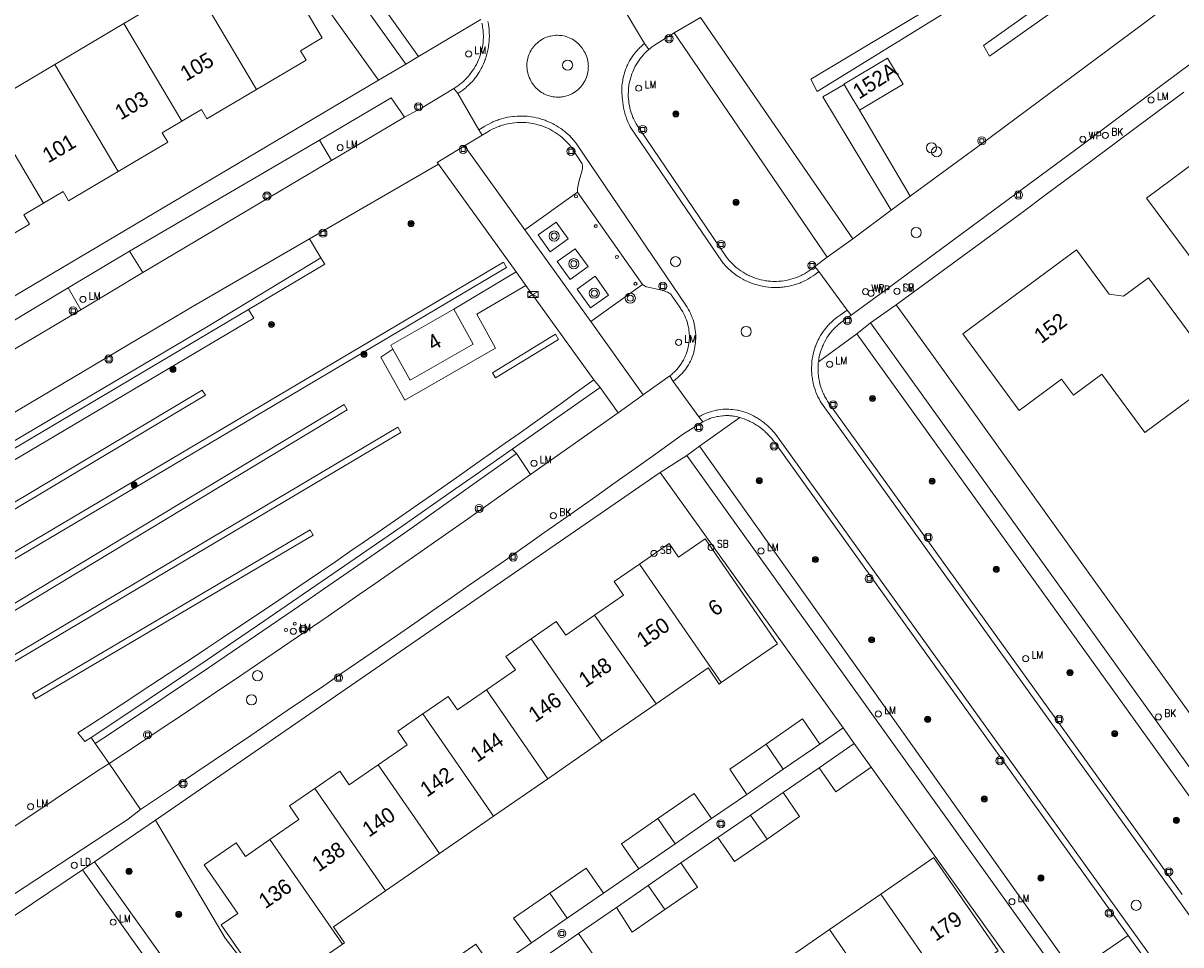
# Model space of a CAD drawing. Header units: metres. Extents: x 138165 to 154469, y 480134 to 494189.
# Tile 790 of 1056: x 145882 to 145977, y 488605 to 488680. Entities that reach past the tile are written whole.
import ezdxf

# ---------------------------------------------------------------- set-up
doc = ezdxf.new("R2010")
doc.units = ezdxf.units.M
doc.header["$LTSCALE"] = 0.001
doc.header["$MEASUREMENT"] = 0
for name, color, linetype, lineweight in [('Level 5', 7, 'Continuous', 0), ('TOP-L-topo objecten punt', 7, 'Continuous', 0), ('TOP-L-topo objecten vlak', 7, 'Continuous', 0), ('TOP-T-topo huisnummering naamgeving', 7, 'Continuous', 0)]:
    doc.layers.add(name, color=color, linetype=linetype, lineweight=lineweight)
doc.styles.add('Style-INTL_ISO', font='INTL_ISO.shx')
doc.styles.add('Style-STANDARD', font='STANDARD.shx')

# ---------------------------------------------------------------- blocks, each defined once
blk = doc.blocks.new('24')
at = {"layer": 'TOP-L-topo objecten punt', "color": 7, "linetype": 'Continuous', "lineweight": 0}
for radius in [0.025, 0.0182, 0.0115, 0.005]:
    blk.add_circle((0, 0), radius, dxfattribs=at)
blk = doc.blocks.new('32')
at = {"layer": 'TOP-L-topo objecten punt', "color": 7, "linetype": 'Continuous', "lineweight": 0}
for p, q in [((0, 0), (-0.0415, 0.025)), ((-0.0415, -0.025), (-0.0415, 0.025)), ((-0.0415, 0.025), (0.0415, 0.025)), ((0, 0), (-0.0415, -0.025)), ((0.0415, 0.025), (0, 0)), ((0.0415, -0.025), (0, 0)), ((0.0415, 0.025), (0.0415, -0.025)), ((-0.0415, -0.025), (0.0415, -0.025))]:
    blk.add_line(p, q, dxfattribs=at)
blk = doc.blocks.new('72')
at = {"layer": 'TOP-L-topo objecten punt', "color": 7, "linetype": 'Continuous', "lineweight": 0}
blk.add_circle((0, 0), 0.025, dxfattribs=at)
at = {"layer": 'TOP-L-topo objecten punt', "color": 7, "linetype": 'Continuous', "lineweight": 0, "style": 'Style-STANDARD'}
blk.add_text('BK', height=0.06, dxfattribs=at).set_placement((0.0483, 0))
blk = doc.blocks.new('*U13')
at = {"layer": 'Level 5', "color": 7, "linetype": 'Continuous', "lineweight": 0}
blk.add_circle((0, 0), 0.0415, dxfattribs=at)
blk = doc.blocks.new('150')
at = {"layer": 'Level 5', "color": 7, "linetype": 'Continuous', "lineweight": 0}
blk.add_blockref('*U13', (0, 0), dxfattribs=at)
blk = doc.blocks.new('39')
at = {"layer": 'TOP-L-topo objecten punt', "color": 7, "linetype": 'Continuous', "lineweight": 0}
for p, q in [((0.0175, 0.0175), (-0.0175, 0.0175)), ((-0.0175, 0.0175), (-0.0175, -0.0175)), ((0.0175, 0.0175), (0.0175, -0.0175)), ((0.0175, -0.0175), (-0.0175, -0.0175))]:
    blk.add_line(p, q, dxfattribs=at)
blk.add_circle((0, 0), 0.0332, dxfattribs=at)
blk = doc.blocks.new('73')
at = {"layer": 'TOP-L-topo objecten punt', "color": 7, "linetype": 'Continuous', "lineweight": 0}
blk.add_circle((0, 0), 0.025, dxfattribs=at)
at = {"layer": 'TOP-L-topo objecten punt', "color": 7, "linetype": 'Continuous', "lineweight": 0, "style": 'Style-STANDARD'}
blk.add_text('WP', height=0.06, dxfattribs=at).set_placement((0.0483, 0))
blk = doc.blocks.new('121')
at = {"layer": 'TOP-L-topo objecten punt', "color": 7, "linetype": 'Continuous', "lineweight": 0}
blk.add_circle((0, 0), 0.025, dxfattribs=at)
at = {"layer": 'TOP-L-topo objecten punt', "color": 7, "linetype": 'Continuous', "lineweight": 0, "style": 'Style-STANDARD'}
blk.add_text('LD', height=0.06, dxfattribs=at).set_placement((0.0483, 0))
blk = doc.blocks.new('16')
at = {"layer": 'TOP-L-topo objecten punt', "color": 7, "linetype": 'Continuous', "lineweight": 0}
blk.add_circle((0, 0), 0.025, dxfattribs=at)
at = {"layer": 'TOP-L-topo objecten punt', "color": 7, "linetype": 'Continuous', "lineweight": 0, "style": 'Style-STANDARD'}
blk.add_text('LM', height=0.06, dxfattribs=at).set_placement((0.0483, 0))
blk = doc.blocks.new('10')
at = {"layer": 'TOP-L-topo objecten punt', "linetype": 'Continuous', "lineweight": 0}
blk.add_circle((0, 0), 0.0125, dxfattribs=at)
blk = doc.blocks.new('175')
at = {"layer": 'TOP-L-topo objecten punt', "color": 7, "linetype": 'Continuous', "lineweight": 0}
blk.add_circle((0, 0), 0.025, dxfattribs=at)
at = {"layer": 'TOP-L-topo objecten punt', "color": 7, "linetype": 'Continuous', "lineweight": 0, "style": 'Style-STANDARD'}
blk.add_text('SB', height=0.06, dxfattribs=at).set_placement((0.0483, 0))
blk = doc.blocks.new('27')
at = {"layer": 'TOP-L-topo objecten punt', "color": 7, "linetype": 'Continuous', "lineweight": 0}
for radius in [0.0415, 0.025]:
    blk.add_circle((0, 0), radius, dxfattribs=at)

msp = doc.modelspace()

# ---------------------------------------------------------------- linework, layer by layer
at = {"layer": 'TOP-L-topo objecten vlak', "flags": 128}
for points in [[(145914.392, 488677.573), (145884.471, 488719.505)], [(145913.339, 488676.942), (145883.333, 488718.867)], [(145990.558, 488699.912), (145974.361, 488688.173), (145960.77, 488678.467), (145961.259, 488677.601), (145977.276, 488688.966), (145991.121, 488699.126), (145990.558, 488699.912)], [(145896.529, 488696.031), (145911.096, 488675.647)], [(145946.573, 488675.703), (145947.116, 488674.694), (145975.16, 488692.011), (145974.653, 488692.73), (145956.872, 488681.879), (145946.573, 488675.703)], [(145901.087, 488674.863), (145905.155, 488677.275), (145904.696, 488678.049), (145906.486, 488679.11), (145900.922, 488688.494), (145895.064, 488685.021)], [(145981.441, 488685.99), (145973.767, 488680.189), (145960.574, 488670.392), (145954.748, 488666.109)], [(145895.064, 488685.021), (145894.883, 488684.913), (145895.699, 488683.537), (145890.203, 488680.279)], [(145895.064, 488685.021), (145901.087, 488674.863)], [(145930.858, 488682.131), (145932.935, 488678.642)], [(145949.884, 488656.335), (145952.633, 488658.332), (145964.455, 488667.068), (145968.821, 488670.311), (145971.052, 488671.972), (145975.51, 488675.299), (145977.738, 488676.965), (145979.964, 488678.633), (145982.189, 488680.302), (145984.413, 488681.973)], [(145919.512, 488680.614), (145914.392, 488677.573)], [(145920.079, 488680.45), (145920.118, 488680.238), (145920.15, 488680.025), (145920.174, 488679.811), (145920.183, 488679.703), (145920.194, 488679.488), (145920.198, 488679.273), (145920.194, 488679.057), (145920.182, 488678.842), (145920.162, 488678.628), (145920.134, 488678.414), (145920.098, 488678.202), (145920.077, 488678.096), (145920.029, 488677.886), (145920.002, 488677.782), (145919.943, 488677.574), (145919.875, 488677.37), (145919.839, 488677.268), (145919.801, 488677.168), (145919.719, 488676.968), (145919.675, 488676.87), (145919.582, 488676.676), (145919.533, 488676.58), (145919.482, 488676.485), (145919.375, 488676.298), (145919.261, 488676.115), (145919.17, 488675.98), (145919.109, 488675.898), (145919.046, 488675.817), (145918.981, 488675.737), (145918.915, 488675.659), (145918.778, 488675.506), (145918.707, 488675.431), (145918.635, 488675.358), (145918.487, 488675.216), (145918.333, 488675.08), (145918.255, 488675.015), (145918.175, 488674.951), (145918.011, 488674.827), (145917.597, 488674.532)], [(145935.359, 488679.507), (145937.538, 488680.789)], [(145950.021, 488662.617), (145937.538, 488680.789)], [(145890.203, 488680.279), (145884.525, 488676.912)], [(145890.203, 488680.279), (145894.951, 488672.271)], [(145917.287, 488674.95), (145917.375, 488675.005), (145917.459, 488675.06), (145917.542, 488675.117), (145917.624, 488675.176), (145917.705, 488675.236), (145917.784, 488675.297), (145917.863, 488675.361), (145917.94, 488675.426), (145918.09, 488675.56), (145918.163, 488675.629), (145918.235, 488675.7), (145918.305, 488675.772), (145918.374, 488675.846), (145918.441, 488675.92), (145918.507, 488675.997), (145918.571, 488676.074), (145918.634, 488676.153), (145918.714, 488676.258), (145918.773, 488676.339), (145918.886, 488676.503), (145918.94, 488676.587), (145919.043, 488676.758), (145919.092, 488676.845), (145919.139, 488676.933), (145919.228, 488677.111), (145919.309, 488677.293), (145919.384, 488677.478), (145919.451, 488677.666), (145919.51, 488677.857), (145919.537, 488677.953), (145919.584, 488678.147), (145919.605, 488678.244), (145919.624, 488678.342), (145919.656, 488678.539), (145919.68, 488678.737), (145919.689, 488678.837), (145919.696, 488678.936), (145919.705, 488679.136), (145919.705, 488679.335), (145919.702, 488679.435), (145919.69, 488679.634), (145919.681, 488679.733), (145919.67, 488679.833), (145919.642, 488680.03), (145919.626, 488680.128), (145919.586, 488680.324)], [(145933.282, 488678.152), (145933.357, 488678.216), (145933.511, 488678.338), (145933.67, 488678.455), (145933.758, 488678.515), (145935.359, 488679.507)], [(145935.359, 488679.507), (145947.936, 488661.112)], [(145923.354, 488677.433), (145923.323, 488677.295), (145923.3, 488677.155), (145923.285, 488677.015), (145923.278, 488676.874), (145923.279, 488676.732), (145923.288, 488676.591), (145923.305, 488676.451), (145923.33, 488676.312), (145923.345, 488676.243), (145923.382, 488676.106), (145923.426, 488675.972), (145923.478, 488675.84), (145923.537, 488675.712), (145923.569, 488675.649), (145923.603, 488675.587), (145923.696, 488675.429), (145923.734, 488675.369), (145923.815, 488675.253), (145923.902, 488675.142), (145923.996, 488675.036), (145924.045, 488674.985), (145924.147, 488674.887), (145924.2, 488674.841), (145924.31, 488674.752), (145924.367, 488674.71), (145924.484, 488674.631), (145924.606, 488674.559), (145924.668, 488674.525), (145924.731, 488674.493), (145924.795, 488674.463), (145924.86, 488674.435), (145924.992, 488674.384), (145925.127, 488674.341), (145925.195, 488674.322), (145925.333, 488674.291), (145925.402, 488674.278), (145925.542, 488674.258), (145925.683, 488674.246), (145925.754, 488674.243), (145925.895, 488674.243), (145926.037, 488674.251), (145926.107, 488674.258), (145926.247, 488674.278), (145926.386, 488674.306), (145926.522, 488674.342), (145926.657, 488674.385), (145926.789, 488674.436), (145926.854, 488674.464), (145926.918, 488674.494), (145926.981, 488674.526), (145927.104, 488674.595), (145927.165, 488674.632), (145927.282, 488674.711), (145927.339, 488674.754), (145927.449, 488674.842), (145927.502, 488674.889), (145927.604, 488674.987), (145927.653, 488675.038), (145927.7, 488675.09), (145927.791, 488675.199), (145927.875, 488675.313), (145927.952, 488675.431), (145927.988, 488675.492), (145928.056, 488675.616), (145928.116, 488675.744), (145928.169, 488675.875), (145928.214, 488676.009), (145928.234, 488676.077), (145928.252, 488676.146), (145928.281, 488676.284), (145928.303, 488676.424), (145928.317, 488676.564), (145928.321, 488676.635), (145928.324, 488676.776), (145928.322, 488676.847), (145928.318, 488676.918), (145928.304, 488677.058), (145928.282, 488677.198), (145928.252, 488677.336), (145928.215, 488677.473), (145928.17, 488677.607), (145928.117, 488677.738), (145928.057, 488677.866), (145927.99, 488677.991), (145927.875, 488678.177), (145927.836, 488678.236), (145927.752, 488678.35), (145927.663, 488678.459), (145927.567, 488678.563), (145927.517, 488678.613), (145927.413, 488678.709), (145927.359, 488678.754), (145927.247, 488678.841), (145927.13, 488678.921), (145927.009, 488678.994), (145926.947, 488679.028), (145926.884, 488679.06), (145926.756, 488679.119), (145926.624, 488679.171), (145926.557, 488679.194), (145926.49, 488679.215), (145926.422, 488679.234), (145926.284, 488679.267), (145926.145, 488679.292), (145926.075, 488679.301), (145925.934, 488679.314), (145925.793, 488679.319), (145925.652, 488679.316), (145925.511, 488679.305), (145925.371, 488679.286), (145925.232, 488679.259), (145925.163, 488679.243), (145925.027, 488679.204), (145924.96, 488679.182), (145924.828, 488679.132), (145924.763, 488679.104), (145924.635, 488679.043), (145924.511, 488678.975), (145924.391, 488678.9), (145924.333, 488678.86), (145924.22, 488678.775), (145924.165, 488678.73), (145924.112, 488678.684), (145924.009, 488678.587), (145923.912, 488678.484), (145923.866, 488678.431), (145923.821, 488678.376), (145923.736, 488678.263), (145923.696, 488678.205), (145923.621, 488678.085), (145923.553, 488677.961), (145923.492, 488677.833), (145923.439, 488677.703), (145923.393, 488677.569), (145923.372, 488677.501), (145923.354, 488677.433)], [(145947.237, 488659.925), (145946.933, 488659.692), (145946.85, 488659.63), (145946.766, 488659.57), (145946.595, 488659.455), (145946.42, 488659.346), (145946.331, 488659.295), (145946.149, 488659.197), (145946.057, 488659.15), (145945.964, 488659.106), (145945.776, 488659.022), (145945.68, 488658.983), (145945.487, 488658.91), (145945.39, 488658.877), (145945.219, 488658.826), (145945.013, 488658.772), (145944.91, 488658.748), (145944.702, 488658.706), (145944.492, 488658.672), (145944.387, 488658.658), (145944.281, 488658.646), (145944.176, 488658.636), (145944.07, 488658.628), (145943.858, 488658.618), (145943.645, 488658.615), (145943.539, 488658.617), (145943.327, 488658.627), (145943.115, 488658.645), (145942.904, 488658.67), (145942.799, 488658.686), (145942.59, 488658.724), (145942.383, 488658.769), (145942.177, 488658.822), (145941.974, 488658.883), (145941.773, 488658.952), (145941.673, 488658.989), (145941.574, 488659.028), (145941.379, 488659.111), (145941.187, 488659.202), (145941.092, 488659.25), (145940.999, 488659.3), (145940.814, 488659.405), (145940.723, 488659.46), (145940.633, 488659.517), (145940.457, 488659.635), (145940.286, 488659.76), (145940.202, 488659.825), (145940.037, 488659.96), (145939.957, 488660.029), (145939.801, 488660.173), (145939.724, 488660.247), (145939.576, 488660.399), (145939.434, 488660.557), (145939.365, 488660.638), (145939.298, 488660.72), (145931.761, 488671.817), (145931.669, 488672.005), (145931.578, 488672.208), (145931.495, 488672.413), (145931.42, 488672.622), (145931.385, 488672.727), (145931.321, 488672.939), (145931.291, 488673.046), (145931.264, 488673.154), (145931.215, 488673.37), (145931.174, 488673.588), (145931.141, 488673.807), (145931.116, 488674.028), (145931.099, 488674.249), (145931.088, 488674.357), (145931.075, 488674.555), (145931.07, 488674.753), (145931.07, 488674.852), (145931.073, 488674.951), (145931.083, 488675.149), (145931.102, 488675.347), (145931.114, 488675.445), (145931.145, 488675.641), (145931.163, 488675.739), (145931.183, 488675.836), (145931.23, 488676.029), (145931.256, 488676.125), (145931.314, 488676.315), (145931.379, 488676.502), (145931.452, 488676.686), (145931.491, 488676.778), (145931.533, 488676.868), (145931.575, 488676.957), (145931.62, 488677.046), (145931.715, 488677.22), (145931.816, 488677.391), (145931.925, 488677.557), (145932.04, 488677.718), (145932.161, 488677.875), (145932.289, 488678.027), (145932.355, 488678.101), (145932.423, 488678.174), (145932.492, 488678.245), (145932.562, 488678.315), (145932.634, 488678.383), (145932.707, 488678.45), (145932.782, 488678.516), (145932.858, 488678.58), (145932.935, 488678.642)], [(145932.935, 488678.642), (145933.282, 488678.152)], [(145914.392, 488677.573), (145913.339, 488676.942)], [(145946.923, 488660.334), (145946.645, 488660.121), (145946.565, 488660.062), (145946.401, 488659.948), (145946.317, 488659.893), (145946.233, 488659.841), (145946.06, 488659.74), (145945.884, 488659.647), (145945.794, 488659.603), (145945.613, 488659.52), (145945.428, 488659.445), (145945.335, 488659.41), (145945.146, 488659.346), (145944.954, 488659.29), (145944.761, 488659.241), (145944.565, 488659.2), (145944.369, 488659.167), (145944.171, 488659.142), (145943.972, 488659.125), (145943.773, 488659.116), (145943.673, 488659.114), (145943.474, 488659.117), (145943.274, 488659.128), (145943.076, 488659.147), (145942.977, 488659.159), (145942.878, 488659.174), (145942.682, 488659.208), (145942.487, 488659.251), (145942.39, 488659.275), (145942.198, 488659.329), (145942.008, 488659.391), (145941.821, 488659.46), (145941.637, 488659.537), (145941.546, 488659.578), (145941.456, 488659.621), (145941.367, 488659.666), (145941.191, 488659.761), (145941.105, 488659.811), (145941.02, 488659.863), (145940.852, 488659.971), (145940.77, 488660.028), (145940.61, 488660.147), (145940.531, 488660.208), (145940.454, 488660.271), (145940.378, 488660.336), (145940.23, 488660.47), (145940.088, 488660.61), (145939.951, 488660.755), (145939.885, 488660.83), (145939.758, 488660.983), (145939.664, 488661.104), (145932.515, 488671.638), (145932.403, 488671.8), (145932.298, 488671.967), (145932.248, 488672.052), (145932.153, 488672.225), (145932.109, 488672.313), (145932.024, 488672.491), (145931.985, 488672.582), (145931.912, 488672.765), (145931.846, 488672.951), (145931.788, 488673.139), (145931.738, 488673.33), (145931.716, 488673.426), (145931.677, 488673.62), (145931.646, 488673.814), (145931.634, 488673.912), (145931.615, 488674.109), (145931.604, 488674.305), (145931.601, 488674.503), (145931.606, 488674.7), (145931.612, 488674.798), (145931.629, 488674.995), (145931.654, 488675.19), (145931.687, 488675.385), (145931.728, 488675.578), (145931.751, 488675.673), (145931.804, 488675.864), (145931.833, 488675.958), (145931.897, 488676.144), (145931.968, 488676.328), (145932.047, 488676.509), (145932.089, 488676.598), (145932.179, 488676.774), (145932.226, 488676.86), (145932.276, 488676.946), (145932.379, 488677.113), (145932.49, 488677.277), (145932.547, 488677.357), (145932.606, 488677.436), (145932.73, 488677.59), (145932.794, 488677.665), (145932.926, 488677.811), (145932.994, 488677.882), (145933.064, 488677.952), (145933.135, 488678.02), (145933.282, 488678.152)], [(145884.525, 488676.912), (145878.848, 488673.546)], [(145889.733, 488668.13), (145884.525, 488676.912)], [(145911.096, 488675.647), (145913.339, 488676.942)], [(145950.585, 488673.17), (145954.167, 488675.294), (145952.892, 488677.444), (145949.297, 488675.312), (145949.311, 488675.289)], [(145911.096, 488675.647), (145826.8, 488625.677)], [(145894.951, 488672.271), (145896.558, 488673.224), (145897.017, 488672.45), (145901.087, 488674.863)], [(145917.287, 488674.95), (145914.698, 488673.392), (145913.244, 488672.586)], [(145917.597, 488674.532), (145917.287, 488674.95)], [(145949.311, 488675.289), (145947.575, 488674.253), (145953.183, 488664.95)], [(145950.585, 488673.17), (145949.785, 488674.49), (145949.311, 488675.289)], [(145906.261, 488670.716), (145912.143, 488674.183), (145913.244, 488672.586)], [(145917.597, 488674.532), (145919.344, 488671.57)], [(145953.591, 488657.183), (145960.117, 488661.972), (145963.921, 488664.78), (145965.821, 488666.186), (145969.617, 488669.004), (145973.409, 488671.827), (145977.196, 488674.658)], [(145883.596, 488665.539), (145878.848, 488673.546)], [(145954.748, 488666.109), (145950.585, 488673.17)], [(145980.904, 488670.996), (145981.209, 488670.587), (145979.446, 488669.272), (145979.141, 488669.681), (145974.13, 488665.943), (145979.393, 488658.889), (145987.728, 488665.107), (145990.775, 488667.38), (145986.589, 488672.992), (145983.383, 488670.6), (145982.307, 488672.043), (145980.904, 488670.996)], [(145889.733, 488668.13), (145893.801, 488670.542), (145893.342, 488671.317), (145894.951, 488672.271)], [(145913.244, 488672.586), (145907.253, 488669.051)], [(145919.344, 488671.57), (145919.734, 488671.797), (145919.825, 488671.854), (145920.01, 488671.962), (145920.198, 488672.063), (145920.391, 488672.156), (145920.488, 488672.201), (145920.685, 488672.284), (145920.886, 488672.359), (145920.987, 488672.394), (145921.191, 488672.458), (145921.398, 488672.515), (145921.606, 488672.564), (145921.711, 488672.585), (145921.922, 488672.622), (145922.134, 488672.651), (145922.24, 488672.663), (145922.453, 488672.68), (145922.667, 488672.689), (145922.774, 488672.691), (145922.988, 488672.688), (145923.202, 488672.677), (145923.309, 488672.669), (145923.521, 488672.646), (145923.628, 488672.631), (145923.839, 488672.597), (145924.049, 488672.554), (145924.257, 488672.504), (145924.463, 488672.446), (145924.565, 488672.414), (145924.767, 488672.344), (145924.867, 488672.307), (145925.066, 488672.226), (145925.141, 488672.193), (145925.333, 488672.102), (145925.428, 488672.054), (145925.521, 488672.004), (145925.706, 488671.899), (145925.887, 488671.787), (145926.063, 488671.668), (145926.149, 488671.606), (145926.234, 488671.542), (145926.401, 488671.411), (145926.483, 488671.343), (145926.642, 488671.202), (145926.795, 488671.055), (145926.87, 488670.979), (145927.015, 488670.824), (145927.085, 488670.745), (145927.154, 488670.664), (145927.287, 488670.498), (145927.414, 488670.327), (145927.468, 488670.25), (145936.379, 488657.086), (145936.431, 488657.005), (145936.53, 488656.839), (145936.622, 488656.669), (145936.707, 488656.496), (145936.747, 488656.408), (145936.821, 488656.23), (145936.855, 488656.139), (145936.918, 488655.957), (145936.973, 488655.772), (145936.998, 488655.678), (145937.02, 488655.585), (145937.06, 488655.396), (145937.077, 488655.301), (145937.105, 488655.11), (145937.125, 488654.918), (145937.137, 488654.725), (145937.141, 488654.532), (145937.14, 488654.435), (145937.132, 488654.242), (145937.116, 488654.05), (145937.105, 488653.954), (145937.077, 488653.763), (145937.041, 488653.573), (145937.02, 488653.479), (145936.973, 488653.292), (145936.918, 488653.107), (145936.855, 488652.925), (145936.784, 488652.745), (145936.707, 488652.568), (145936.634, 488652.419), (145936.543, 488652.26), (145936.444, 488652.105), (145936.393, 488652.029), (145936.285, 488651.88), (145936.228, 488651.808), (145936.111, 488651.667), (145935.987, 488651.531), (145935.923, 488651.465), (145935.791, 488651.338), (145935.667, 488651.228), (145935.281, 488650.908)], [(145919.617, 488671.12), (145919.949, 488671.321), (145920.074, 488671.4), (145920.162, 488671.453), (145920.25, 488671.503), (145920.43, 488671.599), (145920.522, 488671.645), (145920.707, 488671.73), (145920.801, 488671.77), (145920.991, 488671.844), (145921.087, 488671.879), (145921.281, 488671.942), (145921.379, 488671.971), (145921.577, 488672.022), (145921.676, 488672.045), (145921.876, 488672.085), (145922.078, 488672.117), (145922.28, 488672.141), (145922.484, 488672.157), (145922.688, 488672.165), (145922.892, 488672.165), (145923.096, 488672.157), (145923.198, 488672.15), (145923.401, 488672.13), (145923.603, 488672.103), (145923.704, 488672.086), (145923.904, 488672.046), (145924.102, 488671.999), (145924.201, 488671.972), (145924.299, 488671.943), (145924.493, 488671.881), (145924.684, 488671.81), (145924.779, 488671.772), (145924.966, 488671.691), (145925.15, 488671.602), (145925.33, 488671.506), (145925.419, 488671.455), (145925.593, 488671.349), (145925.763, 488671.236), (145925.846, 488671.177), (145926.009, 488671.054), (145926.167, 488670.925), (145926.244, 488670.858), (145926.394, 488670.72), (145926.539, 488670.575), (145926.609, 488670.501), (145926.745, 488670.349), (145926.874, 488670.192), (145926.937, 488670.111), (145927.815, 488668.765), (145927.84, 488668.656), (145927.85, 488668.524), (145927.844, 488668.409), (145927.814, 488668.242), (145927.547, 488667.279), (145927.454, 488666.879), (145927.437, 488666.748), (145927.433, 488666.648), (145927.431, 488666.508), (145927.435, 488666.437)], [(145918.167, 488670.242), (145919.617, 488671.12)], [(145919.617, 488671.12), (145919.344, 488671.57)], [(145906.261, 488670.716), (145890.668, 488661.594)], [(145907.253, 488669.051), (145906.261, 488670.716)], [(145916.021, 488668.73), (145915.909, 488668.887), (145918.167, 488670.242)], [(145923.122, 488663.34), (145918.167, 488670.242)], [(145907.253, 488669.051), (145891.743, 488659.858)], [(145883.596, 488665.539), (145885.204, 488666.492), (145885.663, 488665.718), (145889.733, 488668.13)], [(145905.446, 488662.611), (145916.021, 488668.73)], [(145916.021, 488668.73), (145922.393, 488659.889)], [(145927.435, 488666.437), (145923.122, 488663.34)], [(145927.435, 488666.437), (145932.78, 488658.873)], [(145953.183, 488664.95), (145954.748, 488666.109)], [(145878.378, 488661.398), (145882.446, 488663.81), (145881.987, 488664.585), (145883.596, 488665.539)], [(145953.183, 488664.95), (145950.021, 488662.617)], [(145928.524, 488655.817), (145923.122, 488663.34)], [(145925.201, 488661.539), (145926.675, 488662.598), (145925.674, 488663.992), (145924.2, 488662.933), (145925.201, 488661.539)], [(145905.446, 488662.611), (145895.938, 488657.109), (145849.023, 488629.267)], [(145906.376, 488661.052), (145905.446, 488662.611)], [(145950.021, 488662.617), (145947.936, 488661.112)], [(145885.621, 488658.595), (145890.668, 488661.594)], [(145890.668, 488661.594), (145891.743, 488659.858)], [(145928.303, 488660.331), (145927.25, 488661.797), (145925.776, 488660.739), (145926.828, 488659.273), (145928.303, 488660.331)], [(145974.305, 488659.419), (145972.255, 488657.903), (145971.065, 488658.081), (145968.39, 488661.7), (145959.063, 488654.803), (145963.7, 488648.531), (145967.158, 488651.088), (145968.133, 488649.769), (145970.465, 488651.493), (145974.008, 488646.701), (145980.28, 488651.338), (145974.305, 488659.419)], [(145906.376, 488661.052), (145896.989, 488655.347), (145850.008, 488627.59)], [(145921.362, 488660.694), (145921.616, 488660.264), (145879.619, 488635.384), (145879.365, 488635.814), (145921.362, 488660.694)], [(145900.421, 488656.81), (145906.689, 488660.527), (145906.376, 488661.052)], [(145947.936, 488661.112), (145946.923, 488660.334)], [(145891.743, 488659.858), (145886.671, 488656.776)], [(145922.393, 488659.889), (145917.274, 488656.832)], [(145923.189, 488658.784), (145922.393, 488659.889)], [(145928.871, 488659.539), (145927.397, 488658.481), (145928.505, 488656.937), (145929.979, 488657.996), (145928.871, 488659.539)], [(145946.923, 488660.334), (145947.237, 488659.925)], [(145949.577, 488656.758), (145947.237, 488659.925)], [(145885.621, 488658.595), (145870.047, 488649.243)], [(145886.671, 488656.776), (145885.621, 488658.595)], [(145912.286, 488653.561), (145911.283, 488652.896), (145913.249, 488649.368), (145920.707, 488653.648), (145919.163, 488656.419), (145923.189, 488658.784)], [(145923.189, 488658.784), (145928.768, 488651.042)], [(145928.524, 488655.817), (145932.78, 488658.873)], [(145932.78, 488658.873), (145932.864, 488658.8), (145932.976, 488658.73), (145933.081, 488658.681), (145933.243, 488658.63), (145934.219, 488658.416), (145934.616, 488658.312), (145934.74, 488658.266), (145934.83, 488658.223), (145934.955, 488658.159), (145935.077, 488658.086), (145935.82, 488656.989), (145935.876, 488656.912), (145935.927, 488656.838), (145936.024, 488656.687), (145936.07, 488656.61), (145936.157, 488656.453), (145936.236, 488656.292), (145936.309, 488656.128), (145936.374, 488655.961), (145936.431, 488655.79), (145936.457, 488655.705), (145936.503, 488655.531), (145936.523, 488655.443), (145936.558, 488655.267), (145936.572, 488655.179), (145936.584, 488655.09), (145936.603, 488654.911), (145936.609, 488654.822), (145936.616, 488654.642), (145936.616, 488654.552), (145936.614, 488654.463), (145936.605, 488654.283), (145936.597, 488654.194), (145936.576, 488654.016), (145936.546, 488653.838), (145936.529, 488653.75), (145936.488, 488653.576), (145936.439, 488653.403), (145936.382, 488653.232), (145936.351, 488653.148), (145936.284, 488652.982), (145936.247, 488652.9), (145936.168, 488652.739), (145936.126, 488652.659), (145936.037, 488652.503), (145935.99, 488652.427), (145935.941, 488652.352), (145935.838, 488652.205), (145935.729, 488652.062), (145935.672, 488651.993), (145935.613, 488651.925), (145935.492, 488651.792), (145935.429, 488651.728), (145935.365, 488651.666), (145935.232, 488651.545), (145935.164, 488651.487), (145935.094, 488651.43), (145935.023, 488651.375)], [(145850.356, 488627.129), (145843.951, 488623.448), (145844.336, 488622.638), (145900.857, 488656.108), (145900.421, 488656.81)], [(145850.356, 488627.129), (145900.421, 488656.81)], [(145871.03, 488647.547), (145886.671, 488656.776)], [(145917.274, 488656.832), (145912.114, 488653.87), (145912.286, 488653.561)], [(145917.274, 488656.832), (145918.866, 488653.975), (145913.706, 488651.014), (145912.286, 488653.561)], [(145949.577, 488656.758), (145948.99, 488656.344), (145948.822, 488656.229), (145948.74, 488656.169), (145948.579, 488656.044), (145948.5, 488655.979), (145948.423, 488655.913), (145948.272, 488655.776), (145948.127, 488655.633), (145948.056, 488655.559), (145947.987, 488655.484), (145947.92, 488655.408), (145947.789, 488655.251), (145947.726, 488655.171), (145947.605, 488655.007), (145947.491, 488654.839), (145947.436, 488654.753), (145947.383, 488654.666), (145947.282, 488654.489), (145947.234, 488654.399), (145947.188, 488654.308), (145947.101, 488654.123), (145947.022, 488653.936), (145946.985, 488653.841), (145946.95, 488653.745), (145946.885, 488653.552), (145946.828, 488653.356), (145946.779, 488653.159), (145946.738, 488652.959), (145946.72, 488652.859), (145946.704, 488652.758), (145946.679, 488652.556), (145946.661, 488652.353), (145946.655, 488652.251), (145946.65, 488652.066), (145946.649, 488651.962), (145946.652, 488651.755), (145946.664, 488651.548), (145946.673, 488651.445), (145946.696, 488651.239), (145946.711, 488651.136), (145946.728, 488651.034), (145946.767, 488650.831), (145946.79, 488650.729), (145946.815, 488650.629), (145946.869, 488650.429), (145946.932, 488650.231), (145946.966, 488650.133), (145947.002, 488650.036), (145947.08, 488649.844), (145947.165, 488649.655), (145947.257, 488649.469), (145947.357, 488649.287), (145947.463, 488649.109), (145977.741, 488606.967)], [(145949.884, 488656.335), (145949.577, 488656.758)], [(145953.591, 488657.183), (145951.483, 488655.711)], [(145984.497, 488614.175), (145968.722, 488636.118), (145956.659, 488652.939), (145953.591, 488657.183)], [(145932.833, 488649.816), (145928.524, 488655.817)], [(145947.21, 488652.513), (145947.23, 488652.663), (145947.246, 488652.76), (145947.283, 488652.951), (145947.328, 488653.141), (145947.381, 488653.329), (145947.41, 488653.422), (145947.475, 488653.607), (145947.546, 488653.788), (145947.585, 488653.878), (145947.625, 488653.967), (145947.712, 488654.142), (145947.805, 488654.313), (145947.906, 488654.481), (145947.958, 488654.563), (145948.069, 488654.724), (145948.186, 488654.88), (145948.309, 488655.031), (145948.373, 488655.105), (145948.438, 488655.178), (145948.505, 488655.249), (145948.644, 488655.387), (145948.715, 488655.454), (145948.787, 488655.519), (145948.861, 488655.583), (145949.012, 488655.706), (145949.169, 488655.823), (145949.249, 488655.879), (145949.33, 488655.933), (145949.884, 488656.335)], [(145950.364, 488654.821), (145951.483, 488655.711)], [(145951.483, 488655.711), (145982.385, 488612.679)], [(145925.878, 488654.346), (145920.714, 488651.191), (145920.454, 488651.617), (145925.618, 488654.772), (145925.878, 488654.346)], [(145947.21, 488652.513), (145950.364, 488654.821)], [(145981.248, 488611.858), (145950.364, 488654.821)], [(145977.073, 488608.792), (145948.074, 488649.109), (145947.963, 488649.274), (145947.859, 488649.442), (145947.809, 488649.528), (145947.716, 488649.703), (145947.671, 488649.792), (145947.629, 488649.881), (145947.549, 488650.063), (145947.477, 488650.247), (145947.444, 488650.341), (145947.383, 488650.529), (145947.33, 488650.72), (145947.285, 488650.913), (145947.247, 488651.108), (145947.218, 488651.304), (145947.206, 488651.403), (145947.196, 488651.501), (145947.188, 488651.6), (145947.182, 488651.699), (145947.177, 488651.897), (145947.179, 488652.095), (145947.189, 488652.293), (145947.197, 488652.392), (145947.21, 488652.513)], [(145928.768, 488651.042), (145927.229, 488649.931), (145926.082, 488649.107), (145924.935, 488648.284), (145923.786, 488647.463), (145922.636, 488646.643), (145921.485, 488645.825), (145919.18, 488644.194), (145918.025, 488643.381), (145915.713, 488641.76), (145913.396, 488640.145), (145911.074, 488638.537), (145909.912, 488637.736), (145908.748, 488636.936), (145907.583, 488636.138), (145906.418, 488635.341), (145905.251, 488634.546), (145902.913, 488632.961), (145901.743, 488632.171), (145899.399, 488630.596), (145898.225, 488629.811), (145897.05, 488629.028), (145895.874, 488628.246), (145894.697, 488627.466), (145892.34, 488625.911), (145889.978, 488624.363), (145888.795, 488623.591), (145887.612, 488622.821), (145886.427, 488622.053), (145887.003, 488621.351), (145887.527, 488621.674)], [(145928.768, 488651.042), (145929.307, 488650.404)], [(145935.023, 488651.375), (145932.859, 488649.821), (145932.833, 488649.816)], [(145935.023, 488651.375), (145935.281, 488650.908)], [(145935.281, 488650.908), (145937.391, 488647.999)], [(145861.265, 488629.087), (145896.631, 488650.199), (145896.887, 488649.769), (145861.521, 488628.657), (145861.265, 488629.087)], [(145929.307, 488650.404), (145922.079, 488645.341)], [(145929.307, 488650.404), (145930.777, 488648.33)], [(145930.777, 488648.33), (145932.833, 488649.816)], [(145868.119, 488624.796), (145868.377, 488624.368), (145908.532, 488648.571), (145908.274, 488648.999), (145868.119, 488624.796)], [(145930.777, 488648.33), (145923.575, 488643.265)], [(145937.391, 488647.999), (145937.474, 488648.047), (145937.558, 488648.092), (145937.643, 488648.136), (145937.815, 488648.219), (145937.991, 488648.294), (145938.08, 488648.329), (145938.17, 488648.362), (145938.351, 488648.423), (145938.443, 488648.45), (145938.628, 488648.499), (145938.815, 488648.54), (145938.909, 488648.558), (145939.003, 488648.573), (145939.193, 488648.599), (145939.383, 488648.616), (145939.478, 488648.622), (145939.67, 488648.627), (145939.861, 488648.625), (145940.052, 488648.614), (145940.147, 488648.606), (145940.337, 488648.583), (145940.526, 488648.553), (145940.62, 488648.535), (145940.713, 488648.515), (145940.899, 488648.468), (145940.991, 488648.442), (145941.082, 488648.415), (145941.173, 488648.385), (145941.353, 488648.32), (145941.53, 488648.247), (145941.617, 488648.208), (145941.703, 488648.167), (145941.874, 488648.08), (145942.04, 488647.985), (145942.122, 488647.936), (145942.451, 488647.723), (145942.622, 488647.604), (145942.789, 488647.478), (145942.95, 488647.345), (145943.029, 488647.277), (145943.107, 488647.207), (145943.183, 488647.136), (145943.258, 488647.063), (145943.403, 488646.913), (145943.474, 488646.836), (145943.61, 488646.678), (145943.721, 488646.54), (145974.309, 488603.987)], [(145937.727, 488647.59), (145937.883, 488647.674), (145938.043, 488647.751), (145938.124, 488647.786), (145938.206, 488647.82), (145938.289, 488647.852), (145938.456, 488647.911), (145938.541, 488647.937), (145938.712, 488647.984), (145938.884, 488648.023), (145938.972, 488648.04), (145939.147, 488648.067), (145939.323, 488648.087), (145939.411, 488648.093), (145939.588, 488648.101), (145939.677, 488648.102), (145939.854, 488648.097), (145939.943, 488648.092), (145940.119, 488648.076), (145940.207, 488648.064), (145940.295, 488648.051), (145940.469, 488648.019), (145940.556, 488648), (145940.642, 488647.979), (145940.765, 488647.945)], [(145877.667, 488625.803), (145912.939, 488646.714), (145912.685, 488647.144), (145877.413, 488626.233), (145877.667, 488625.803)], [(145937.727, 488647.59), (145937.575, 488647.499), (145937.5, 488647.451), (145937.427, 488647.401), (145936.14, 488646.596), (145933.37, 488644.616), (145930.414, 488642.514), (145928.935, 488641.465), (145927.454, 488640.418), (145924.489, 488638.329), (145921.52, 488636.246), (145918.546, 488634.17), (145917.057, 488633.134), (145915.567, 488632.1), (145914.076, 488631.068), (145912.584, 488630.037), (145911.091, 488629.008), (145908.101, 488626.955), (145906.604, 488625.931), (145903.608, 488623.888), (145900.606, 488621.851), (145899.104, 488620.835), (145897.601, 488619.821), (145894.591, 488617.798), (145891.576, 488615.781)], [(145937.391, 488647.999), (145937.727, 488647.59)], [(145937.451, 488645.584), (145940.765, 488647.945)], [(145940.765, 488647.945), (145940.92, 488647.896), (145941.116, 488647.827), (145941.309, 488647.75), (145941.404, 488647.709), (145941.498, 488647.666), (145941.592, 488647.621), (145941.685, 488647.574), (145941.777, 488647.526), (145941.868, 488647.476), (145941.958, 488647.424), (145942.047, 488647.37), (145942.135, 488647.315), (145942.222, 488647.258), (145942.392, 488647.139), (145942.558, 488647.014), (145942.718, 488646.882), (145942.797, 488646.814), (145942.874, 488646.744), (145943.024, 488646.6), (145943.097, 488646.526), (145943.168, 488646.451), (145943.307, 488646.296), (145943.374, 488646.217), (145943.503, 488646.054), (145943.626, 488645.887), (145972.63, 488605.429)], [(145922.079, 488645.341), (145919.023, 488643.2), (145917.459, 488642.108), (145915.894, 488641.018), (145912.76, 488638.842), (145909.622, 488636.673), (145906.479, 488634.51), (145904.906, 488633.432), (145901.756, 488631.279), (145898.602, 488629.133), (145897.023, 488628.062), (145893.862, 488625.926), (145892.28, 488624.861), (145890.697, 488623.797), (145887.527, 488621.674)], [(145922.437, 488644.999), (145922.079, 488645.341)], [(145936.395, 488644.83), (145937.451, 488645.584)], [(145937.451, 488645.584), (145968.185, 488602.367)], [(145887.847, 488621.185), (145889.103, 488622.017), (145890.358, 488622.851), (145892.865, 488624.524), (145894.117, 488625.363), (145896.618, 488627.046), (145899.113, 488628.735), (145901.605, 488630.431), (145904.092, 488632.134), (145905.333, 488632.988), (145906.574, 488633.843), (145909.052, 488635.559), (145911.525, 488637.282), (145913.994, 488639.011), (145916.458, 488640.746), (145917.688, 488641.617), (145920.145, 488643.362), (145921.372, 488644.237), (145922.437, 488644.999)], [(145923.575, 488643.265), (145922.437, 488644.999)], [(145936.395, 488644.83), (145934.217, 488643.431)], [(145968.185, 488602.367), (145967.281, 488601.73), (145936.395, 488644.83)], [(145892.785, 488614.902), (145934.217, 488643.431)], [(145934.217, 488643.431), (145949.232, 488622.461)], [(145923.575, 488643.265), (145920.946, 488641.398), (145918.415, 488639.611), (145917.148, 488638.72), (145914.61, 488636.943), (145913.339, 488636.057), (145910.795, 488634.29), (145909.521, 488633.409), (145906.969, 488631.651), (145905.692, 488630.775), (145904.413, 488629.901), (145901.853, 488628.156), (145899.288, 488626.419), (145898.003, 488625.552), (145895.432, 488623.825), (145892.856, 488622.104), (145891.566, 488621.246), (145888.983, 488619.535)], [(145905.489, 488638.716), (145905.743, 488638.286), (145882.952, 488624.842), (145882.698, 488625.272), (145905.489, 488638.716)], [(145939.23, 488626.189), (145943.845, 488629.378), (145937.902, 488637.98), (145935.725, 488636.477), (145934.955, 488637.591), (145932.516, 488635.906)], [(145932.516, 488635.906), (145930.45, 488634.478), (145931.22, 488633.365), (145928.842, 488631.722)], [(145939.23, 488626.189), (145932.516, 488635.906)], [(145928.842, 488631.722), (145926.464, 488630.079), (145925.695, 488631.192), (145923.63, 488629.766)], [(145928.842, 488631.722), (145933.877, 488624.436)], [(145923.63, 488629.766), (145921.564, 488628.339), (145922.334, 488627.225), (145919.958, 488625.583)], [(145929.434, 488621.366), (145923.63, 488629.766)], [(145933.877, 488624.436), (145938.146, 488627.386), (145939.056, 488626.069), (145939.23, 488626.189)], [(145919.958, 488625.583), (145917.579, 488623.94), (145916.81, 488625.053), (145914.745, 488623.626)], [(145919.958, 488625.583), (145924.992, 488618.297)], [(145929.434, 488621.366), (145933.877, 488624.436)], [(145914.745, 488623.626), (145912.68, 488622.199), (145913.449, 488621.086), (145911.071, 488619.443)], [(145920.549, 488615.227), (145914.745, 488623.626)], [(145947.313, 488621.138), (145945.894, 488623.197), (145942.909, 488621.137)], [(145949.232, 488622.461), (145947.313, 488621.138)], [(145949.232, 488622.461), (145950.146, 488621.184)], [(145887.527, 488621.674), (145887.847, 488621.185)], [(145887.847, 488621.185), (145888.983, 488619.535)], [(145924.992, 488618.297), (145929.434, 488621.366)], [(145942.909, 488621.137), (145939.925, 488619.079), (145941.32, 488617.005)], [(145944.328, 488619.08), (145942.909, 488621.137)], [(145947.313, 488621.138), (145944.328, 488619.08)], [(145947.268, 488619.2), (145950.146, 488621.184)], [(145950.146, 488621.184), (145951.543, 488619.233)], [(145888.983, 488619.535), (145887.964, 488618.885), (145877.655, 488612.024), (145876.613, 488611.244)], [(145891.576, 488615.781), (145888.983, 488619.535)], [(145911.071, 488619.443), (145908.694, 488617.801), (145907.925, 488618.914), (145905.86, 488617.488)], [(145911.071, 488619.443), (145916.106, 488612.157)], [(145944.328, 488619.08), (145941.32, 488617.005)], [(145944.313, 488617.162), (145947.268, 488619.2)], [(145947.268, 488619.2), (145948.633, 488617.226), (145951.543, 488619.233)], [(145951.543, 488619.233), (145965.125, 488600.263)], [(145920.549, 488615.227), (145924.992, 488618.297)], [(145905.86, 488617.488), (145903.794, 488616.06), (145904.564, 488614.947), (145902.187, 488613.304)], [(145905.86, 488617.488), (145911.664, 488609.087)], [(145938.439, 488615.019), (145937.02, 488617.078), (145934.035, 488615.018)], [(145941.32, 488617.005), (145938.439, 488615.019)], [(145941.628, 488615.311), (145944.313, 488617.162)], [(145942.991, 488613.335), (145945.665, 488615.181), (145944.313, 488617.162)], [(145879.166, 488607.392), (145880.168, 488608.172), (145890.542, 488614.987), (145891.576, 488615.781)], [(145887.797, 488611.467), (145892.785, 488614.902)], [(145892.785, 488614.902), (145898.523, 488605.2), (145902.312, 488600.292), (145902.004, 488600.086), (145905.331, 488595.239)], [(145916.106, 488612.157), (145920.549, 488615.227)], [(145934.035, 488615.018), (145931.051, 488612.96), (145932.462, 488610.897)], [(145935.454, 488612.961), (145934.035, 488615.018)], [(145938.439, 488615.019), (145935.454, 488612.961)], [(145938.953, 488613.467), (145941.628, 488615.311)], [(145941.628, 488615.311), (145942.991, 488613.335)], [(145902.187, 488613.304), (145900.183, 488611.919), (145899.413, 488613.033), (145896.801, 488611.228), (145899.553, 488607.245), (145898.197, 488606.308), (145902.159, 488600.576), (145908.13, 488604.701)], [(145908.13, 488604.701), (145902.187, 488613.304)], [(145935.454, 488612.961), (145932.462, 488610.897)], [(145935.923, 488611.378), (145938.953, 488613.467)], [(145938.953, 488613.467), (145940.315, 488611.49), (145942.991, 488613.335)], [(145911.664, 488609.087), (145916.106, 488612.157)], [(145886.809, 488610.81), (145887.797, 488611.467)], [(145887.797, 488611.467), (145902.713, 488590.507)], [(145933.247, 488609.533), (145935.923, 488611.378)], [(145934.61, 488607.557), (145937.285, 488609.401), (145935.923, 488611.378)], [(145958.038, 488600.544), (145958.167, 488600.633), (145957.735, 488601.259), (145961.958, 488604.177), (145956.691, 488611.797), (145956.67, 488611.827), (145952.318, 488608.819)], [(145886.809, 488610.81), (145879.91, 488606.181)], [(145901.78, 488589.842), (145886.809, 488610.81)], [(145929.572, 488608.905), (145928.152, 488610.962), (145925.168, 488608.902)], [(145932.462, 488610.897), (145929.572, 488608.905)], [(145930.638, 488607.734), (145933.247, 488609.533)], [(145933.247, 488609.533), (145934.61, 488607.557)], [(145908.13, 488604.701), (145908.302, 488604.82), (145907.393, 488606.136), (145911.664, 488609.087)], [(145925.168, 488608.902), (145922.185, 488606.843), (145923.645, 488604.817)], [(145925.168, 488608.902), (145926.587, 488606.846)], [(145929.572, 488608.905), (145926.587, 488606.846)], [(145952.318, 488608.819), (145948.123, 488605.919)], [(145958.038, 488600.544), (145952.318, 488608.819)], [(145927.526, 488605.588), (145930.638, 488607.734)], [(145930.638, 488607.734), (145931.933, 488605.713), (145934.61, 488607.557)], [(145926.587, 488606.846), (145923.645, 488604.817)], [(145924.851, 488603.744), (145927.526, 488605.588)], [(145926.213, 488601.767), (145928.888, 488603.612), (145927.526, 488605.588)], [(145948.123, 488605.919), (145943.927, 488603.018)], [(145953.411, 488598.269), (145948.123, 488605.919)], [(145972.63, 488605.429), (145968.185, 488602.367)], [(145973.679, 488603.986), (145972.63, 488605.429)], [(145920.5, 488602.649), (145919.082, 488604.707), (145916.096, 488602.648)], [(145923.645, 488604.817), (145920.5, 488602.649)]]:
    msp.add_lwpolyline(points, dxfattribs=at)

# ---------------------------------------------------------------- block references
at = {"layer": 'TOP-L-topo objecten punt', "xscale": 10, "yscale": 10, "zscale": 10}
for name, p in [('39', (145934.944, 488679.04)), ('16', (145918.496, 488677.792)), ('150', (145926.624, 488676.864)), ('16', (145932.464, 488674.976)), ('39', (145914.378, 488673.442)), ('16', (145974.512, 488674.016)), ('24', (145935.504, 488672.864)), ('39', (145932.784, 488671.584)), ('39', (145960.624, 488670.656)), ('73', (145968.912, 488670.784)), ('72', (145970.762, 488671.096)), ('16', (145907.952, 488670.092)), ('39', (145918.048, 488669.952)), ('39', (145926.896, 488669.792)), ('150', (145956.496, 488670.08)), ('150', (145956.912, 488669.76)), ('39', (145901.943, 488666.122)), ('10', (145927.304, 488666.098)), ('39', (145963.632, 488666.208)), ('24', (145940.448, 488665.6)), ('39', (145906.538, 488663.067)), ('24', (145913.777, 488663.865)), ('10', (145928.933, 488663.654)), ('150', (145955.232, 488663.136)), ('27', (145925.518, 488662.839)), ('39', (145939.216, 488662.144)), ('27', (145927.13, 488660.568)), ('10', (145930.666, 488661.123)), ('150', (145935.488, 488660.736)), ('39', (145946.672, 488660.416)), ('27', (145928.812, 488658.142)), ('10', (145932.192, 488658.922)), ('39', (145934.432, 488658.72)), ('73', (145951.072, 488658.272)), ('73', (145951.536, 488658.144)), ('175', (145953.648, 488658.304)), ('16', (145953.648, 488658.304)), ('16', (145886.837, 488657.637)), ('32', (145923.776, 488658.048)), ('27', (145931.766, 488657.739)), ('39', (145886.04, 488656.703)), ('24', (145902.314, 488655.579)), ('39', (145949.6, 488655.904)), ('16', (145935.728, 488654.112)), ('150', (145941.28, 488655.008)), ('39', (145888.967, 488652.751)), ('24', (145909.899, 488653.137)), ('16', (145948.128, 488652.32)), ('24', (145894.222, 488651.903)), ('39', (145948.416, 488648.992)), ('24', (145951.648, 488649.504)), ('39', (145937.376, 488647.136)), ('39', (145943.568, 488645.6)), ('16', (145923.86, 488644.19)), ('24', (145891.042, 488642.402)), ('24', (145942.352, 488642.752)), ('24', (145956.544, 488642.72)), ('39', (145919.363, 488640.478)), ('72', (145925.45, 488639.885)), ('175', (145938.4, 488637.28)), ('39', (145956.224, 488638.112)), ('39', (145922.155, 488636.49)), ('175', (145933.713, 488636.787)), ('16', (145942.496, 488636.992)), ('24', (145946.96, 488636.288)), ('24', (145961.808, 488635.488)), ('39', (145951.376, 488634.72)), ('16', (145904.109, 488630.399)), ('10', (145904.227, 488631.021)), ('10', (145903.5, 488630.506)), ('39', (145904.93, 488630.557)), ('24', (145951.568, 488629.696)), ('16', (145964.224, 488628.16)), ('150', (145901.168, 488626.752)), ('24', (145967.856, 488627.008)), ('39', (145907.815, 488626.573)), ('150', (145900.672, 488624.768)), ('16', (145952.128, 488623.616)), ('24', (145956.176, 488623.168)), ('39', (145966.976, 488623.168)), ('72', (145975.122, 488623.37)), ('39', (145892.135, 488621.896)), ('24', (145971.536, 488621.984)), ('39', (145962.112, 488619.776)), ('39', (145895.05, 488617.892)), ('24', (145960.816, 488616.64)), ('16', (145882.543, 488615.996)), ('39', (145939.207, 488614.595)), ('24', (145976.592, 488614.88)), ('121', (145886.125, 488611.183)), ('24', (145890.624, 488610.69)), ('24', (145965.472, 488610.144)), ('39', (145975.968, 488610.656)), ('16', (145963.088, 488608.192)), ('150', (145973.296, 488607.904)), ('24', (145894.706, 488607.157)), ('39', (145971.088, 488607.264)), ('16', (145889.319, 488606.519)), ('39', (145926.148, 488605.591))]:
    msp.add_blockref(name, p, dxfattribs=at)

# ---------------------------------------------------------------- texts
at = {"layer": 'TOP-T-topo huisnummering naamgeving', "style": 'Style-INTL_ISO'}
for s, rotation, p in [('105', 30.6, (145895.3, 488675.501)), ('152A', 32.5, (145950.543, 488674.029)), ('103', 30.6, (145889.94, 488672.321)), ('101', 30.6, (145883.987, 488668.793)), ('152', 36.6, (145965.498, 488653.96)), ('4', 30.6, (145915.582, 488653.384)), ('6', 34.6, (145938.713, 488631.578)), ('150', 34.6, (145932.839, 488629.014)), ('148', 34.6, (145928.083, 488625.728)), ('146', 34.6, (145923.953, 488622.874)), ('144', 34.6, (145919.198, 488619.589)), ('142', 34.6, (145915.068, 488616.735)), ('140', 34.6, (145910.313, 488613.45)), ('138', 34.6, (145906.195, 488610.605)), ('136', 34.6, (145901.814, 488607.576)), ('179', 34.6, (145956.847, 488604.899))]:
    msp.add_text(s, height=1.25, rotation=rotation, dxfattribs=at).set_placement(p)

doc.saveas('drawing.dxf')
